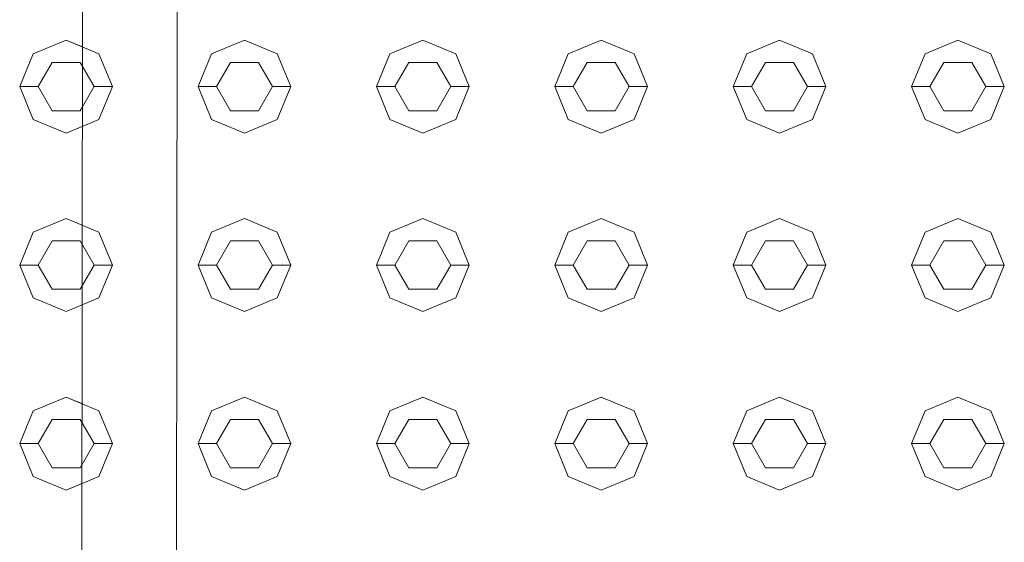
# Model space of a CAD drawing. Header units: millimetres. Extents: x 2 to 902, y -447 to 199.
# Tile 598 of 656: x 16.311 to 16.841, y 168.32 to 168.601. Entities that reach past the tile are written whole.
import ezdxf

# ---------------------------------------------------------------- set-up
doc = ezdxf.new("R2010")
doc.units = ezdxf.units.MM
doc.header["$MEASUREMENT"] = 0
doc.layers.add('IFC-Elemento construtivo genérico-Contorno', color=253, linetype='Continuous', lineweight=5)
doc.layers.add('IFC-Porta-Contorno', color=142, linetype='Continuous', lineweight=5)

msp = doc.modelspace()

# ---------------------------------------------------------------- linework, layer by layer
at = {"layer": 'IFC-Elemento construtivo genérico-Contorno', "color": 7, "lineweight": 5}
for p, q in [((16.31804, 168.58247), (16.33572, 168.5898)), ((16.31804, 168.58247), (16.33572, 168.5898)), ((16.33572, 168.5898), (16.34449, 168.58617)), ((16.33572, 168.5898), (16.3534, 168.58247)), ((16.41405, 168.58247), (16.43172, 168.5898)), ((16.41405, 168.58247), (16.43172, 168.5898)), ((16.43172, 168.5898), (16.4494, 168.58247)), ((16.43172, 168.5898), (16.4494, 168.58247)), ((16.51004, 168.58247), (16.52772, 168.5898)), ((16.51004, 168.58247), (16.52772, 168.5898)), ((16.52772, 168.5898), (16.5454, 168.58247)), ((16.52772, 168.5898), (16.5454, 168.58247)), ((16.60604, 168.58247), (16.62372, 168.5898)), ((16.60604, 168.58247), (16.62372, 168.5898)), ((16.62372, 168.5898), (16.6414, 168.58247)), ((16.62372, 168.5898), (16.6414, 168.58247)), ((16.70204, 168.58247), (16.71972, 168.5898)), ((16.70204, 168.58247), (16.71972, 168.5898)), ((16.71972, 168.5898), (16.7374, 168.58247)), ((16.71972, 168.5898), (16.7374, 168.58247)), ((16.79804, 168.58247), (16.81572, 168.5898)), ((16.79804, 168.58247), (16.81572, 168.5898)), ((16.81572, 168.5898), (16.8334, 168.58247)), ((16.81572, 168.5898), (16.8334, 168.58247)), ((16.31072, 168.5648), (16.31804, 168.58247)), ((16.31072, 168.5648), (16.31804, 168.58247)), ((16.3534, 168.58247), (16.36072, 168.5648)), ((16.40672, 168.5648), (16.41405, 168.58247)), ((16.40672, 168.5648), (16.41405, 168.58247)), ((16.4494, 168.58247), (16.45672, 168.5648)), ((16.4494, 168.58247), (16.45672, 168.5648)), ((16.50272, 168.5648), (16.51004, 168.58247)), ((16.50272, 168.5648), (16.51004, 168.58247)), ((16.5454, 168.58247), (16.55272, 168.5648)), ((16.5454, 168.58247), (16.55272, 168.5648)), ((16.59872, 168.5648), (16.60604, 168.58247)), ((16.59872, 168.5648), (16.60604, 168.58247)), ((16.6414, 168.58247), (16.64872, 168.5648)), ((16.6414, 168.58247), (16.64872, 168.5648)), ((16.69472, 168.5648), (16.70204, 168.58247)), ((16.69472, 168.5648), (16.70204, 168.58247)), ((16.7374, 168.58247), (16.74472, 168.5648)), ((16.7374, 168.58247), (16.74472, 168.5648)), ((16.79072, 168.5648), (16.79804, 168.58247)), ((16.79072, 168.5648), (16.79804, 168.58247)), ((16.8334, 168.58247), (16.84072, 168.5648)), ((16.8334, 168.58247), (16.84072, 168.5648)), ((16.32072, 168.5648), (16.32822, 168.57779)), ((16.32072, 168.5648), (16.32822, 168.57779)), ((16.32822, 168.57779), (16.34322, 168.57779)), ((16.32822, 168.57779), (16.34322, 168.57779)), ((16.34322, 168.57779), (16.34447, 168.57562)), ((16.34322, 168.57779), (16.35072, 168.5648)), ((16.41672, 168.5648), (16.42422, 168.57779)), ((16.41672, 168.5648), (16.42422, 168.57779)), ((16.42422, 168.57779), (16.43922, 168.57779)), ((16.42422, 168.57779), (16.43922, 168.57779)), ((16.43922, 168.57779), (16.44672, 168.5648)), ((16.43922, 168.57779), (16.44672, 168.5648)), ((16.51272, 168.5648), (16.52022, 168.57779)), ((16.51272, 168.5648), (16.52022, 168.57779)), ((16.52022, 168.57779), (16.53522, 168.57779)), ((16.52022, 168.57779), (16.53522, 168.57779)), ((16.53522, 168.57779), (16.54272, 168.5648)), ((16.53522, 168.57779), (16.54272, 168.5648)), ((16.60872, 168.5648), (16.61622, 168.57779)), ((16.60872, 168.5648), (16.61622, 168.57779)), ((16.61622, 168.57779), (16.63122, 168.57779)), ((16.61622, 168.57779), (16.63122, 168.57779)), ((16.63122, 168.57779), (16.63872, 168.5648)), ((16.63122, 168.57779), (16.63872, 168.5648)), ((16.70472, 168.5648), (16.71222, 168.57779)), ((16.70472, 168.5648), (16.71222, 168.57779)), ((16.71222, 168.57779), (16.72722, 168.57779)), ((16.71222, 168.57779), (16.72722, 168.57779)), ((16.72722, 168.57779), (16.73472, 168.5648)), ((16.72722, 168.57779), (16.73472, 168.5648)), ((16.80072, 168.5648), (16.80822, 168.57779)), ((16.80072, 168.5648), (16.80822, 168.57779)), ((16.80822, 168.57779), (16.82322, 168.57779)), ((16.80822, 168.57779), (16.82322, 168.57779)), ((16.82322, 168.57779), (16.83072, 168.5648)), ((16.82322, 168.57779), (16.83072, 168.5648)), ((16.31072, 168.5648), (16.32072, 168.5648)), ((16.31072, 168.5648), (16.31804, 168.54712)), ((16.31072, 168.5648), (16.32072, 168.5648)), ((16.31072, 168.5648), (16.31804, 168.54712)), ((16.32072, 168.5648), (16.32822, 168.55181)), ((16.32072, 168.5648), (16.32822, 168.55181)), ((16.34322, 168.55181), (16.35072, 168.5648)), ((16.35072, 168.5648), (16.36072, 168.5648)), ((16.3534, 168.54712), (16.36072, 168.5648)), ((16.40672, 168.5648), (16.41672, 168.5648)), ((16.40672, 168.5648), (16.41405, 168.54712)), ((16.40672, 168.5648), (16.41672, 168.5648)), ((16.40672, 168.5648), (16.41405, 168.54712)), ((16.41672, 168.5648), (16.42422, 168.55181)), ((16.41672, 168.5648), (16.42422, 168.55181)), ((16.43922, 168.55181), (16.44672, 168.5648)), ((16.43922, 168.55181), (16.44672, 168.5648)), ((16.44672, 168.5648), (16.45672, 168.5648)), ((16.44672, 168.5648), (16.45672, 168.5648)), ((16.4494, 168.54712), (16.45672, 168.5648)), ((16.4494, 168.54712), (16.45672, 168.5648)), ((16.50272, 168.5648), (16.51272, 168.5648)), ((16.50272, 168.5648), (16.51004, 168.54712)), ((16.50272, 168.5648), (16.51272, 168.5648)), ((16.50272, 168.5648), (16.51004, 168.54712)), ((16.51272, 168.5648), (16.52022, 168.55181)), ((16.51272, 168.5648), (16.52022, 168.55181)), ((16.53522, 168.55181), (16.54272, 168.5648)), ((16.53522, 168.55181), (16.54272, 168.5648)), ((16.54272, 168.5648), (16.55272, 168.5648)), ((16.54272, 168.5648), (16.55272, 168.5648)), ((16.5454, 168.54712), (16.55272, 168.5648)), ((16.5454, 168.54712), (16.55272, 168.5648)), ((16.59872, 168.5648), (16.60872, 168.5648)), ((16.59872, 168.5648), (16.60604, 168.54712)), ((16.59872, 168.5648), (16.60872, 168.5648)), ((16.59872, 168.5648), (16.60604, 168.54712)), ((16.60872, 168.5648), (16.61622, 168.55181)), ((16.60872, 168.5648), (16.61622, 168.55181)), ((16.63122, 168.55181), (16.63872, 168.5648)), ((16.63122, 168.55181), (16.63872, 168.5648)), ((16.63872, 168.5648), (16.64872, 168.5648)), ((16.63872, 168.5648), (16.64872, 168.5648)), ((16.6414, 168.54712), (16.64872, 168.5648)), ((16.6414, 168.54712), (16.64872, 168.5648)), ((16.69472, 168.5648), (16.70472, 168.5648)), ((16.69472, 168.5648), (16.70204, 168.54712)), ((16.69472, 168.5648), (16.70472, 168.5648)), ((16.69472, 168.5648), (16.70204, 168.54712)), ((16.70472, 168.5648), (16.71222, 168.55181)), ((16.70472, 168.5648), (16.71222, 168.55181)), ((16.72722, 168.55181), (16.73472, 168.5648)), ((16.72722, 168.55181), (16.73472, 168.5648)), ((16.73472, 168.5648), (16.74472, 168.5648)), ((16.73472, 168.5648), (16.74472, 168.5648)), ((16.7374, 168.54712), (16.74472, 168.5648)), ((16.7374, 168.54712), (16.74472, 168.5648)), ((16.79072, 168.5648), (16.80072, 168.5648)), ((16.79072, 168.5648), (16.79804, 168.54712)), ((16.79072, 168.5648), (16.80072, 168.5648)), ((16.79072, 168.5648), (16.79804, 168.54712)), ((16.80072, 168.5648), (16.80822, 168.55181)), ((16.80072, 168.5648), (16.80822, 168.55181)), ((16.82322, 168.55181), (16.83072, 168.5648)), ((16.82322, 168.55181), (16.83072, 168.5648)), ((16.83072, 168.5648), (16.84072, 168.5648)), ((16.83072, 168.5648), (16.84072, 168.5648)), ((16.8334, 168.54712), (16.84072, 168.5648)), ((16.8334, 168.54712), (16.84072, 168.5648)), ((16.32822, 168.55181), (16.34322, 168.55181)), ((16.32822, 168.55181), (16.34322, 168.55181)), ((16.34322, 168.55181), (16.34445, 168.55393)), ((16.42422, 168.55181), (16.43922, 168.55181)), ((16.42422, 168.55181), (16.43922, 168.55181)), ((16.52022, 168.55181), (16.53522, 168.55181)), ((16.52022, 168.55181), (16.53522, 168.55181)), ((16.61622, 168.55181), (16.63122, 168.55181)), ((16.61622, 168.55181), (16.63122, 168.55181)), ((16.71222, 168.55181), (16.72722, 168.55181)), ((16.71222, 168.55181), (16.72722, 168.55181)), ((16.80822, 168.55181), (16.82322, 168.55181)), ((16.80822, 168.55181), (16.82322, 168.55181)), ((16.31804, 168.54712), (16.33572, 168.5398)), ((16.31804, 168.54712), (16.33572, 168.5398)), ((16.33572, 168.5398), (16.3534, 168.54712)), ((16.41405, 168.54712), (16.43172, 168.5398)), ((16.41405, 168.54712), (16.43172, 168.5398)), ((16.43172, 168.5398), (16.4494, 168.54712)), ((16.43172, 168.5398), (16.4494, 168.54712)), ((16.51004, 168.54712), (16.52772, 168.5398)), ((16.51004, 168.54712), (16.52772, 168.5398)), ((16.52772, 168.5398), (16.5454, 168.54712)), ((16.52772, 168.5398), (16.5454, 168.54712)), ((16.60604, 168.54712), (16.62372, 168.5398)), ((16.60604, 168.54712), (16.62372, 168.5398)), ((16.62372, 168.5398), (16.6414, 168.54712)), ((16.62372, 168.5398), (16.6414, 168.54712)), ((16.70204, 168.54712), (16.71972, 168.5398)), ((16.70204, 168.54712), (16.71972, 168.5398)), ((16.71972, 168.5398), (16.7374, 168.54712)), ((16.71972, 168.5398), (16.7374, 168.54712)), ((16.79804, 168.54712), (16.81572, 168.5398)), ((16.79804, 168.54712), (16.81572, 168.5398)), ((16.81572, 168.5398), (16.8334, 168.54712)), ((16.81572, 168.5398), (16.8334, 168.54712)), ((16.33572, 168.5398), (16.34443, 168.54341)), ((16.31804, 168.48648), (16.33572, 168.49379)), ((16.31804, 168.48648), (16.33572, 168.49379)), ((16.33572, 168.49379), (16.34436, 168.49022)), ((16.33572, 168.49379), (16.3534, 168.48648)), ((16.41405, 168.48648), (16.43172, 168.49379)), ((16.41405, 168.48648), (16.43172, 168.49379)), ((16.43172, 168.49379), (16.4494, 168.48648)), ((16.43172, 168.49379), (16.4494, 168.48648)), ((16.51004, 168.48648), (16.52772, 168.49379)), ((16.51004, 168.48648), (16.52772, 168.49379)), ((16.52772, 168.49379), (16.5454, 168.48648)), ((16.52772, 168.49379), (16.5454, 168.48648)), ((16.60604, 168.48648), (16.62372, 168.49379)), ((16.60604, 168.48648), (16.62372, 168.49379)), ((16.62372, 168.49379), (16.6414, 168.48648)), ((16.62372, 168.49379), (16.6414, 168.48648)), ((16.70204, 168.48648), (16.71972, 168.49379)), ((16.70204, 168.48648), (16.71972, 168.49379)), ((16.71972, 168.49379), (16.7374, 168.48648)), ((16.71972, 168.49379), (16.7374, 168.48648)), ((16.79804, 168.48648), (16.81572, 168.49379)), ((16.79804, 168.48648), (16.81572, 168.49379)), ((16.81572, 168.49379), (16.8334, 168.48648)), ((16.81572, 168.49379), (16.8334, 168.48648)), ((16.31072, 168.46879), (16.31804, 168.48648)), ((16.31072, 168.46879), (16.31804, 168.48648)), ((16.32072, 168.46879), (16.32822, 168.48179)), ((16.32072, 168.46879), (16.32822, 168.48179)), ((16.32822, 168.48179), (16.34322, 168.48179)), ((16.32822, 168.48179), (16.34322, 168.48179)), ((16.34322, 168.48179), (16.34435, 168.47984)), ((16.34322, 168.48179), (16.35072, 168.46879)), ((16.3534, 168.48648), (16.36072, 168.46879)), ((16.40672, 168.46879), (16.41405, 168.48648)), ((16.40672, 168.46879), (16.41405, 168.48648)), ((16.41672, 168.46879), (16.42422, 168.48179)), ((16.41672, 168.46879), (16.42422, 168.48179)), ((16.42422, 168.48179), (16.43922, 168.48179)), ((16.42422, 168.48179), (16.43922, 168.48179)), ((16.43922, 168.48179), (16.44672, 168.46879)), ((16.43922, 168.48179), (16.44672, 168.46879)), ((16.4494, 168.48648), (16.45672, 168.46879)), ((16.4494, 168.48648), (16.45672, 168.46879)), ((16.50272, 168.46879), (16.51004, 168.48648)), ((16.50272, 168.46879), (16.51004, 168.48648)), ((16.51272, 168.46879), (16.52022, 168.48179)), ((16.51272, 168.46879), (16.52022, 168.48179)), ((16.52022, 168.48179), (16.53522, 168.48179)), ((16.52022, 168.48179), (16.53522, 168.48179)), ((16.53522, 168.48179), (16.54272, 168.46879)), ((16.53522, 168.48179), (16.54272, 168.46879)), ((16.5454, 168.48648), (16.55272, 168.46879)), ((16.5454, 168.48648), (16.55272, 168.46879)), ((16.59872, 168.46879), (16.60604, 168.48648)), ((16.59872, 168.46879), (16.60604, 168.48648)), ((16.60872, 168.46879), (16.61622, 168.48179)), ((16.60872, 168.46879), (16.61622, 168.48179)), ((16.61622, 168.48179), (16.63122, 168.48179)), ((16.61622, 168.48179), (16.63122, 168.48179)), ((16.63122, 168.48179), (16.63872, 168.46879)), ((16.63122, 168.48179), (16.63872, 168.46879)), ((16.6414, 168.48648), (16.64872, 168.46879)), ((16.6414, 168.48648), (16.64872, 168.46879)), ((16.69472, 168.46879), (16.70204, 168.48648)), ((16.69472, 168.46879), (16.70204, 168.48648)), ((16.70472, 168.46879), (16.71222, 168.48179)), ((16.70472, 168.46879), (16.71222, 168.48179)), ((16.71222, 168.48179), (16.72722, 168.48179)), ((16.71222, 168.48179), (16.72722, 168.48179)), ((16.72722, 168.48179), (16.73472, 168.46879)), ((16.72722, 168.48179), (16.73472, 168.46879)), ((16.7374, 168.48648), (16.74472, 168.46879)), ((16.7374, 168.48648), (16.74472, 168.46879)), ((16.79072, 168.46879), (16.79804, 168.48648)), ((16.79072, 168.46879), (16.79804, 168.48648)), ((16.80072, 168.46879), (16.80822, 168.48179)), ((16.80072, 168.46879), (16.80822, 168.48179)), ((16.80822, 168.48179), (16.82322, 168.48179)), ((16.80822, 168.48179), (16.82322, 168.48179)), ((16.82322, 168.48179), (16.83072, 168.46879)), ((16.82322, 168.48179), (16.83072, 168.46879)), ((16.8334, 168.48648), (16.84072, 168.46879)), ((16.8334, 168.48648), (16.84072, 168.46879)), ((16.31072, 168.46879), (16.32072, 168.46879)), ((16.31072, 168.46879), (16.31804, 168.45112)), ((16.31072, 168.46879), (16.32072, 168.46879)), ((16.31072, 168.46879), (16.31804, 168.45112)), ((16.32072, 168.46879), (16.32822, 168.4558)), ((16.32072, 168.46879), (16.32822, 168.4558)), ((16.34322, 168.4558), (16.35072, 168.46879)), ((16.35072, 168.46879), (16.36072, 168.46879)), ((16.3534, 168.45112), (16.36072, 168.46879)), ((16.40672, 168.46879), (16.41672, 168.46879)), ((16.40672, 168.46879), (16.41405, 168.45112)), ((16.40672, 168.46879), (16.41672, 168.46879)), ((16.40672, 168.46879), (16.41405, 168.45112)), ((16.41672, 168.46879), (16.42422, 168.4558)), ((16.41672, 168.46879), (16.42422, 168.4558)), ((16.43922, 168.4558), (16.44672, 168.46879)), ((16.43922, 168.4558), (16.44672, 168.46879)), ((16.44672, 168.46879), (16.45672, 168.46879)), ((16.44672, 168.46879), (16.45672, 168.46879)), ((16.4494, 168.45112), (16.45672, 168.46879)), ((16.4494, 168.45112), (16.45672, 168.46879)), ((16.50272, 168.46879), (16.51272, 168.46879)), ((16.50272, 168.46879), (16.51004, 168.45112)), ((16.50272, 168.46879), (16.51272, 168.46879)), ((16.50272, 168.46879), (16.51004, 168.45112)), ((16.51272, 168.46879), (16.52022, 168.4558)), ((16.51272, 168.46879), (16.52022, 168.4558)), ((16.53522, 168.4558), (16.54272, 168.46879)), ((16.53522, 168.4558), (16.54272, 168.46879)), ((16.54272, 168.46879), (16.55272, 168.46879)), ((16.54272, 168.46879), (16.55272, 168.46879)), ((16.5454, 168.45112), (16.55272, 168.46879)), ((16.5454, 168.45112), (16.55272, 168.46879)), ((16.59872, 168.46879), (16.60872, 168.46879)), ((16.59872, 168.46879), (16.60604, 168.45112)), ((16.59872, 168.46879), (16.60872, 168.46879)), ((16.59872, 168.46879), (16.60604, 168.45112)), ((16.60872, 168.46879), (16.61622, 168.4558)), ((16.60872, 168.46879), (16.61622, 168.4558)), ((16.63122, 168.4558), (16.63872, 168.46879)), ((16.63122, 168.4558), (16.63872, 168.46879)), ((16.63872, 168.46879), (16.64872, 168.46879)), ((16.63872, 168.46879), (16.64872, 168.46879)), ((16.6414, 168.45112), (16.64872, 168.46879)), ((16.6414, 168.45112), (16.64872, 168.46879)), ((16.69472, 168.46879), (16.70472, 168.46879)), ((16.69472, 168.46879), (16.70204, 168.45112)), ((16.69472, 168.46879), (16.70472, 168.46879)), ((16.69472, 168.46879), (16.70204, 168.45112)), ((16.70472, 168.46879), (16.71222, 168.4558)), ((16.70472, 168.46879), (16.71222, 168.4558)), ((16.72722, 168.4558), (16.73472, 168.46879)), ((16.72722, 168.4558), (16.73472, 168.46879)), ((16.73472, 168.46879), (16.74472, 168.46879)), ((16.73472, 168.46879), (16.74472, 168.46879)), ((16.7374, 168.45112), (16.74472, 168.46879)), ((16.7374, 168.45112), (16.74472, 168.46879)), ((16.79072, 168.46879), (16.80072, 168.46879)), ((16.79072, 168.46879), (16.79804, 168.45112)), ((16.79072, 168.46879), (16.80072, 168.46879)), ((16.79072, 168.46879), (16.79804, 168.45112)), ((16.80072, 168.46879), (16.80822, 168.4558)), ((16.80072, 168.46879), (16.80822, 168.4558)), ((16.82322, 168.4558), (16.83072, 168.46879)), ((16.82322, 168.4558), (16.83072, 168.46879)), ((16.83072, 168.46879), (16.84072, 168.46879)), ((16.83072, 168.46879), (16.84072, 168.46879)), ((16.8334, 168.45112), (16.84072, 168.46879)), ((16.8334, 168.45112), (16.84072, 168.46879)), ((16.32822, 168.4558), (16.34322, 168.4558)), ((16.32822, 168.4558), (16.34322, 168.4558)), ((16.34322, 168.4558), (16.34432, 168.45771)), ((16.42422, 168.4558), (16.43922, 168.4558)), ((16.42422, 168.4558), (16.43922, 168.4558)), ((16.52022, 168.4558), (16.53522, 168.4558)), ((16.52022, 168.4558), (16.53522, 168.4558)), ((16.61622, 168.4558), (16.63122, 168.4558)), ((16.61622, 168.4558), (16.63122, 168.4558)), ((16.71222, 168.4558), (16.72722, 168.4558)), ((16.71222, 168.4558), (16.72722, 168.4558)), ((16.80822, 168.4558), (16.82322, 168.4558)), ((16.80822, 168.4558), (16.82322, 168.4558)), ((16.31804, 168.45112), (16.33572, 168.44379)), ((16.31804, 168.45112), (16.33572, 168.44379)), ((16.33572, 168.44379), (16.3534, 168.45112)), ((16.41405, 168.45112), (16.43172, 168.44379)), ((16.41405, 168.45112), (16.43172, 168.44379)), ((16.43172, 168.44379), (16.4494, 168.45112)), ((16.43172, 168.44379), (16.4494, 168.45112)), ((16.51004, 168.45112), (16.52772, 168.44379)), ((16.51004, 168.45112), (16.52772, 168.44379)), ((16.52772, 168.44379), (16.5454, 168.45112)), ((16.52772, 168.44379), (16.5454, 168.45112)), ((16.60604, 168.45112), (16.62372, 168.44379)), ((16.60604, 168.45112), (16.62372, 168.44379)), ((16.62372, 168.44379), (16.6414, 168.45112)), ((16.62372, 168.44379), (16.6414, 168.45112)), ((16.70204, 168.45112), (16.71972, 168.44379)), ((16.70204, 168.45112), (16.71972, 168.44379)), ((16.71972, 168.44379), (16.7374, 168.45112)), ((16.71972, 168.44379), (16.7374, 168.45112)), ((16.79804, 168.45112), (16.81572, 168.44379)), ((16.79804, 168.45112), (16.81572, 168.44379)), ((16.81572, 168.44379), (16.8334, 168.45112)), ((16.81572, 168.44379), (16.8334, 168.45112)), ((16.33572, 168.44379), (16.34431, 168.44735)), ((16.31804, 168.39047), (16.33572, 168.3978)), ((16.31804, 168.39047), (16.33572, 168.3978)), ((16.33572, 168.3978), (16.34424, 168.39427)), ((16.33572, 168.3978), (16.3534, 168.39047)), ((16.41405, 168.39047), (16.43172, 168.3978)), ((16.41405, 168.39047), (16.43172, 168.3978)), ((16.43172, 168.3978), (16.4494, 168.39047)), ((16.43172, 168.3978), (16.4494, 168.39047)), ((16.51004, 168.39047), (16.52772, 168.3978)), ((16.51004, 168.39047), (16.52772, 168.3978)), ((16.52772, 168.3978), (16.5454, 168.39047)), ((16.52772, 168.3978), (16.5454, 168.39047)), ((16.60604, 168.39047), (16.62372, 168.3978)), ((16.60604, 168.39047), (16.62372, 168.3978)), ((16.62372, 168.3978), (16.6414, 168.39047)), ((16.62372, 168.3978), (16.6414, 168.39047)), ((16.70204, 168.39047), (16.71972, 168.3978)), ((16.70204, 168.39047), (16.71972, 168.3978)), ((16.71972, 168.3978), (16.7374, 168.39047)), ((16.71972, 168.3978), (16.7374, 168.39047)), ((16.79804, 168.39047), (16.81572, 168.3978)), ((16.79804, 168.39047), (16.81572, 168.3978)), ((16.81572, 168.3978), (16.8334, 168.39047)), ((16.81572, 168.3978), (16.8334, 168.39047)), ((16.31072, 168.3728), (16.31804, 168.39047)), ((16.31072, 168.3728), (16.31804, 168.39047)), ((16.3534, 168.39047), (16.36072, 168.3728)), ((16.40672, 168.3728), (16.41405, 168.39047)), ((16.40672, 168.3728), (16.41405, 168.39047)), ((16.4494, 168.39047), (16.45672, 168.3728)), ((16.4494, 168.39047), (16.45672, 168.3728)), ((16.50272, 168.3728), (16.51004, 168.39047)), ((16.50272, 168.3728), (16.51004, 168.39047)), ((16.5454, 168.39047), (16.55272, 168.3728)), ((16.5454, 168.39047), (16.55272, 168.3728)), ((16.59872, 168.3728), (16.60604, 168.39047)), ((16.59872, 168.3728), (16.60604, 168.39047)), ((16.6414, 168.39047), (16.64872, 168.3728)), ((16.6414, 168.39047), (16.64872, 168.3728)), ((16.69472, 168.3728), (16.70204, 168.39047)), ((16.69472, 168.3728), (16.70204, 168.39047)), ((16.7374, 168.39047), (16.74472, 168.3728)), ((16.7374, 168.39047), (16.74472, 168.3728)), ((16.79072, 168.3728), (16.79804, 168.39047)), ((16.79072, 168.3728), (16.79804, 168.39047)), ((16.8334, 168.39047), (16.84072, 168.3728)), ((16.8334, 168.39047), (16.84072, 168.3728)), ((16.32072, 168.3728), (16.32822, 168.38579)), ((16.32072, 168.3728), (16.32822, 168.38579)), ((16.32822, 168.38579), (16.34322, 168.38579)), ((16.32822, 168.38579), (16.34322, 168.38579)), ((16.34322, 168.38579), (16.34422, 168.38405)), ((16.34322, 168.38579), (16.35072, 168.3728)), ((16.41672, 168.3728), (16.42422, 168.38579)), ((16.41672, 168.3728), (16.42422, 168.38579)), ((16.42422, 168.38579), (16.43922, 168.38579)), ((16.42422, 168.38579), (16.43922, 168.38579)), ((16.43922, 168.38579), (16.44672, 168.3728)), ((16.43922, 168.38579), (16.44672, 168.3728)), ((16.51272, 168.3728), (16.52022, 168.38579)), ((16.51272, 168.3728), (16.52022, 168.38579)), ((16.52022, 168.38579), (16.53522, 168.38579)), ((16.52022, 168.38579), (16.53522, 168.38579)), ((16.53522, 168.38579), (16.54272, 168.3728)), ((16.53522, 168.38579), (16.54272, 168.3728)), ((16.60872, 168.3728), (16.61622, 168.38579)), ((16.60872, 168.3728), (16.61622, 168.38579)), ((16.61622, 168.38579), (16.63122, 168.38579)), ((16.61622, 168.38579), (16.63122, 168.38579)), ((16.63122, 168.38579), (16.63872, 168.3728)), ((16.63122, 168.38579), (16.63872, 168.3728)), ((16.70472, 168.3728), (16.71222, 168.38579)), ((16.70472, 168.3728), (16.71222, 168.38579)), ((16.71222, 168.38579), (16.72722, 168.38579)), ((16.71222, 168.38579), (16.72722, 168.38579)), ((16.72722, 168.38579), (16.73472, 168.3728)), ((16.72722, 168.38579), (16.73472, 168.3728)), ((16.80072, 168.3728), (16.80822, 168.38579)), ((16.80072, 168.3728), (16.80822, 168.38579)), ((16.80822, 168.38579), (16.82322, 168.38579)), ((16.80822, 168.38579), (16.82322, 168.38579)), ((16.82322, 168.38579), (16.83072, 168.3728)), ((16.82322, 168.38579), (16.83072, 168.3728)), ((16.31072, 168.3728), (16.32072, 168.3728)), ((16.31072, 168.3728), (16.31804, 168.35512)), ((16.31072, 168.3728), (16.32072, 168.3728)), ((16.31072, 168.3728), (16.31804, 168.35512)), ((16.32072, 168.3728), (16.32822, 168.35981)), ((16.32072, 168.3728), (16.32822, 168.35981)), ((16.34322, 168.35981), (16.35072, 168.3728)), ((16.35072, 168.3728), (16.36072, 168.3728)), ((16.3534, 168.35512), (16.36072, 168.3728)), ((16.40672, 168.3728), (16.41672, 168.3728)), ((16.40672, 168.3728), (16.41405, 168.35512)), ((16.40672, 168.3728), (16.41672, 168.3728)), ((16.40672, 168.3728), (16.41405, 168.35512)), ((16.41672, 168.3728), (16.42422, 168.35981)), ((16.41672, 168.3728), (16.42422, 168.35981)), ((16.43922, 168.35981), (16.44672, 168.3728)), ((16.43922, 168.35981), (16.44672, 168.3728)), ((16.44672, 168.3728), (16.45672, 168.3728)), ((16.44672, 168.3728), (16.45672, 168.3728)), ((16.4494, 168.35512), (16.45672, 168.3728)), ((16.4494, 168.35512), (16.45672, 168.3728)), ((16.50272, 168.3728), (16.51272, 168.3728)), ((16.50272, 168.3728), (16.51004, 168.35512)), ((16.50272, 168.3728), (16.51272, 168.3728)), ((16.50272, 168.3728), (16.51004, 168.35512)), ((16.51272, 168.3728), (16.52022, 168.35981)), ((16.51272, 168.3728), (16.52022, 168.35981)), ((16.53522, 168.35981), (16.54272, 168.3728)), ((16.53522, 168.35981), (16.54272, 168.3728)), ((16.54272, 168.3728), (16.55272, 168.3728)), ((16.54272, 168.3728), (16.55272, 168.3728)), ((16.5454, 168.35512), (16.55272, 168.3728)), ((16.5454, 168.35512), (16.55272, 168.3728)), ((16.59872, 168.3728), (16.60872, 168.3728)), ((16.59872, 168.3728), (16.60604, 168.35512)), ((16.59872, 168.3728), (16.60872, 168.3728)), ((16.59872, 168.3728), (16.60604, 168.35512)), ((16.60872, 168.3728), (16.61622, 168.35981)), ((16.60872, 168.3728), (16.61622, 168.35981)), ((16.63122, 168.35981), (16.63872, 168.3728)), ((16.63122, 168.35981), (16.63872, 168.3728)), ((16.63872, 168.3728), (16.64872, 168.3728)), ((16.63872, 168.3728), (16.64872, 168.3728)), ((16.6414, 168.35512), (16.64872, 168.3728)), ((16.6414, 168.35512), (16.64872, 168.3728)), ((16.69472, 168.3728), (16.70472, 168.3728)), ((16.69472, 168.3728), (16.70204, 168.35512)), ((16.69472, 168.3728), (16.70472, 168.3728)), ((16.69472, 168.3728), (16.70204, 168.35512)), ((16.70472, 168.3728), (16.71222, 168.35981)), ((16.70472, 168.3728), (16.71222, 168.35981)), ((16.72722, 168.35981), (16.73472, 168.3728)), ((16.72722, 168.35981), (16.73472, 168.3728)), ((16.73472, 168.3728), (16.74472, 168.3728)), ((16.73472, 168.3728), (16.74472, 168.3728)), ((16.7374, 168.35512), (16.74472, 168.3728)), ((16.7374, 168.35512), (16.74472, 168.3728)), ((16.79072, 168.3728), (16.80072, 168.3728)), ((16.79072, 168.3728), (16.79804, 168.35512)), ((16.79072, 168.3728), (16.80072, 168.3728)), ((16.79072, 168.3728), (16.79804, 168.35512)), ((16.80072, 168.3728), (16.80822, 168.35981)), ((16.80072, 168.3728), (16.80822, 168.35981)), ((16.82322, 168.35981), (16.83072, 168.3728)), ((16.82322, 168.35981), (16.83072, 168.3728)), ((16.83072, 168.3728), (16.84072, 168.3728)), ((16.83072, 168.3728), (16.84072, 168.3728)), ((16.8334, 168.35512), (16.84072, 168.3728)), ((16.8334, 168.35512), (16.84072, 168.3728)), ((16.32822, 168.35981), (16.34322, 168.35981)), ((16.32822, 168.35981), (16.34322, 168.35981)), ((16.34322, 168.35981), (16.3442, 168.3615)), ((16.42422, 168.35981), (16.43922, 168.35981)), ((16.42422, 168.35981), (16.43922, 168.35981)), ((16.52022, 168.35981), (16.53522, 168.35981)), ((16.52022, 168.35981), (16.53522, 168.35981)), ((16.61622, 168.35981), (16.63122, 168.35981)), ((16.61622, 168.35981), (16.63122, 168.35981)), ((16.71222, 168.35981), (16.72722, 168.35981)), ((16.71222, 168.35981), (16.72722, 168.35981)), ((16.80822, 168.35981), (16.82322, 168.35981)), ((16.80822, 168.35981), (16.82322, 168.35981)), ((16.31804, 168.35512), (16.33572, 168.3478)), ((16.31804, 168.35512), (16.33572, 168.3478)), ((16.33572, 168.3478), (16.3534, 168.35512)), ((16.41405, 168.35512), (16.43172, 168.3478)), ((16.41405, 168.35512), (16.43172, 168.3478)), ((16.43172, 168.3478), (16.4494, 168.35512)), ((16.43172, 168.3478), (16.4494, 168.35512)), ((16.51004, 168.35512), (16.52772, 168.3478)), ((16.51004, 168.35512), (16.52772, 168.3478)), ((16.52772, 168.3478), (16.5454, 168.35512)), ((16.52772, 168.3478), (16.5454, 168.35512)), ((16.60604, 168.35512), (16.62372, 168.3478)), ((16.60604, 168.35512), (16.62372, 168.3478)), ((16.62372, 168.3478), (16.6414, 168.35512)), ((16.62372, 168.3478), (16.6414, 168.35512)), ((16.70204, 168.35512), (16.71972, 168.3478)), ((16.70204, 168.35512), (16.71972, 168.3478)), ((16.71972, 168.3478), (16.7374, 168.35512)), ((16.71972, 168.3478), (16.7374, 168.35512)), ((16.79804, 168.35512), (16.81572, 168.3478)), ((16.79804, 168.35512), (16.81572, 168.3478)), ((16.81572, 168.3478), (16.8334, 168.35512)), ((16.81572, 168.3478), (16.8334, 168.35512)), ((16.33572, 168.3478), (16.34418, 168.3513))]:
    msp.add_line(p, q, dxfattribs=at)
at = {"layer": 'IFC-Porta-Contorno', "color": 7, "lineweight": 5}
for p, q in [((16.39355, 167.12033), (16.39616, 169.13743)), ((16.39407, 167.52558), (16.39616, 169.13743)), ((16.34256, 167.10037), (16.34465, 168.71221))]:
    msp.add_line(p, q, dxfattribs=at)

doc.saveas('drawing.dxf')
